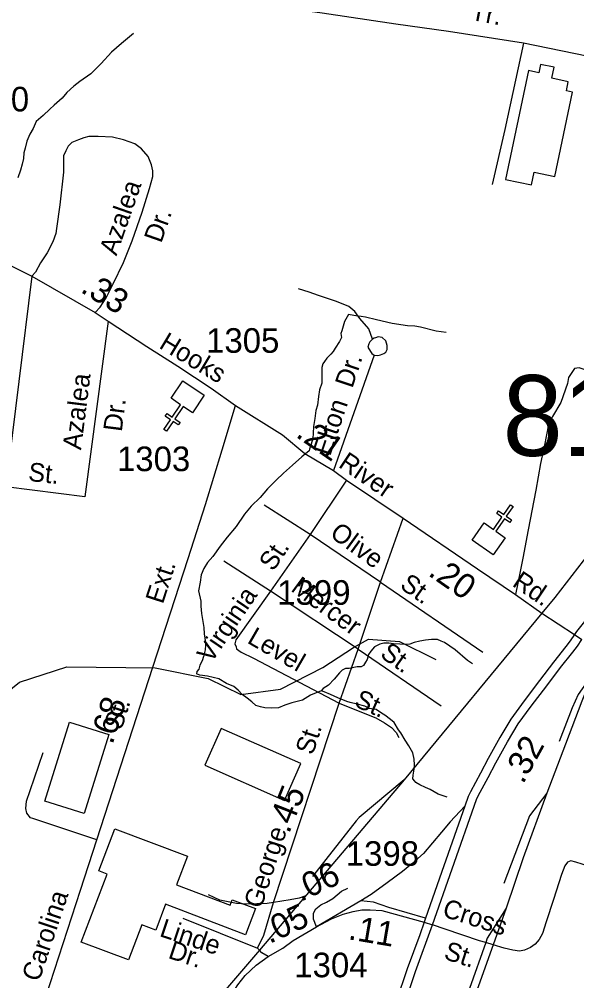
# Model space of a CAD drawing. Extents: x 2206922 to 2357709, y 510027 to 673830.
# Drawn here: x 2298812 to 2301643, y 602521 to 607406 of the extents above; entities that cross this region are included whole.
import ezdxf

# ---------------------------------------------------------------- set-up
doc = ezdxf.new("R2010")
doc.units = 0
for name, color, linetype in [('Exist Cultural Church CELL', 7, 'Continuous'), ('Exist Cultural Warehouse Building Footprint', 7, 'Continuous'), ('Exist Hydrographic Misc Water Feature', 7, 'Continuous'), ('Exist Railroad Mainline', 7, 'Continuous'), ('Exist Railroad Siding', 7, 'Continuous'), ('Exist Road Non-System Type 51', 7, 'Continuous'), ('Exist Road Non-System Type 51 Label', 7, 'Continuous'), ('Exist Road Primary Interstate Ramp 1 Lane Attributed', 7, 'Continuous'), ('Exist Road Primary US Divided Attributed', 7, 'Continuous'), ('Exist Road Primary US Mileage Tenths English Label', 7, 'Continuous'), ('Exist Road Secondary Mileage Hundredths English Label', 7, 'Continuous'), ('Exist Road Secondary Structure Standard Bridge Number Label', 7, 'Continuous'), ('Exist Road Secondary Type 51 Attributed', 7, 'Continuous'), ('Exist Road Secondary Type 51 Label', 7, 'Continuous'), ('Exist Road Secondary Type 51 Number Label', 7, 'Continuous')]:
    doc.layers.add(name, color=color, linetype=linetype)

msp = doc.modelspace()

# ---------------------------------------------------------------- linework, layer by layer
at = {"layer": 'Exist Cultural Church CELL'}
for points in [[(2299691.9, 605407), (2299644.7, 605438.8), (2299602.1, 605375.6), (2299628.6, 605357.7), (2299619.7, 605344.5), (2299593.2, 605362.4), (2299559.6, 605312.5), (2299546.3, 605321.5), (2299579.9, 605371.3), (2299553.4, 605389.2), (2299562.3, 605402.5), (2299588.8, 605384.6), (2299631.4, 605447.7), (2299583.6, 605480), (2299643.1, 605568.3), (2299751.4, 605495.3)], [(2301172.8, 604846.8), (2301219.6, 604814.3), (2301263.1, 604876.8), (2301236.8, 604895.1), (2301246, 604908.2), (2301272.2, 604889.9), (2301306.6, 604939.3), (2301319.8, 604930.1), (2301285.4, 604880.7), (2301311.6, 604862.5), (2301302.5, 604849.3), (2301276.2, 604867.6), (2301232.7, 604805.2), (2301280, 604772.1), (2301219.1, 604684.8), (2301111.9, 604759.4)]]:
    msp.add_lwpolyline(points, close=True, dxfattribs=at)
at = {"layer": 'Exist Cultural Warehouse Building Footprint'}
for p, q in [((2301459.5, 607176.4), (2301450.6, 607133.9)), ((2301528.9, 607161.7), (2301459.5, 607176.4)), ((2301517.1, 607105.5), (2301528.9, 607161.7)), ((2301398.5, 607144.9), (2301281.6, 606592)), ((2301450.6, 607133.9), (2301398.5, 607144.9)), ((2301600.2, 607088), (2301517.1, 607105.5)), ((2301590.3, 607041.1), (2301600.2, 607088)), ((2301531.7, 606606.8), (2301622.1, 607034.4)), ((2301622.1, 607034.4), (2301590.3, 607041.1)), ((2301413.9, 606564), (2301427.6, 606628.8)), ((2301427.6, 606628.8), (2301531.7, 606606.8)), ((2301281.6, 606592), (2301413.9, 606564)), ((2298942.4, 603432.9), (2299067, 603834.4)), ((2299067, 603834.4), (2299267, 603772.4)), ((2299836.7, 603803.5), (2299753.9, 603616.4)), ((2300241.8, 603624.2), (2299836.7, 603803.5)), ((2299267, 603772.4), (2299142.4, 603370.8)), ((2299753.9, 603616.4), (2300159, 603437.1)), ((2300159, 603437.1), (2300241.8, 603624.2)), ((2299142.4, 603370.8), (2298942.4, 603432.9)), ((2299216.1, 603079.4), (2299297.7, 603294)), ((2299297.7, 603294), (2299666.1, 603153.9)), ((2299666.1, 603153.9), (2299611, 603009)), ((2299127, 602718.2), (2299258.2, 603063.3)), ((2299258.2, 603063.3), (2299216.1, 603079.4)), ((2299611, 603009), (2299883.1, 602905.5)), ((2299554.7, 602910), (2299504.8, 602778.6)), ((2299961.2, 602755.5), (2299554.7, 602910)), ((2299883.1, 602905.5), (2299893.5, 602932.8)), ((2299893.5, 602932.8), (2300011.5, 602887.9)), ((2300011.5, 602887.9), (2299961.2, 602755.5)), ((2299433.8, 602805.6), (2299366, 602627.3)), ((2299504.8, 602778.6), (2299433.8, 602805.6)), ((2299366, 602627.3), (2299127, 602718.2))]:
    msp.add_line(p, q, dxfattribs=at)
at = {"layer": 'Exist Hydrographic Misc Water Feature'}
for points in [[(2299392.8, 607332.4), (2299331, 607281.6), (2299280, 607237.4), (2299228.5, 607180.7), (2299175, 607128.3), (2299119.4, 607089.7), (2299089.9, 607065.4), (2299053.8, 607033.1), (2299030.4, 607004.5), (2298988.6, 606968.2), (2298967.1, 606948), (2298933.6, 606915.7), (2298898, 606885.4), (2298882, 606851.3), (2298866.4, 606821.2), (2298851, 606787), (2298841.2, 606750.8), (2298835.4, 606726.9), (2298833.8, 606698.8), (2298826.2, 606668.7), (2298818.6, 606638.6), (2298805.1, 606600.5)], [(2300979.9, 605814.3), (2300930, 605821.8), (2300850.1, 605840.8), (2300821.6, 605846.7), (2300783.6, 605848.3), (2300705.5, 605859.3), (2300625.5, 605878.6), (2300569.5, 605891.9), (2300547.6, 605895.6), (2300529.6, 605897.5), (2300483.2, 605904.9), (2300463.5, 605871), (2300450, 605822.7), (2300444.3, 605808.6), (2300448.6, 605788.9), (2300438.9, 605768.5), (2300417, 605734.4), (2300405.5, 605718.3), (2300393.4, 605704.3), (2300373.7, 605683.8), (2300362.2, 605667.7), (2300354.2, 605655.9), (2300348.3, 605635.7), (2300348.7, 605599.5), (2300348.9, 605557.7), (2300337.4, 605523.8), (2300332.1, 605489.7), (2300326.6, 605445.5), (2300318.8, 605417.5), (2300313.4, 605377.3), (2300305.4, 605337.2), (2300304, 605303.3), (2300302, 605275.3), (2300294.4, 605247.2), (2300286.6, 605221.2), (2300284.9, 605213.3), (2300247, 605182.9), (2300199.6, 605140.2), (2300154.1, 605100), (2300116.6, 605063.5), (2300073.1, 605021), (2300036, 604976.7), (2299990.3, 604932), (2299956.4, 604891.8), (2299913.2, 604829.3), (2299868.1, 604774.9), (2299832.4, 604728.7), (2299794.7, 604676.4), (2299767.2, 604646.1), (2299749.7, 604615.9), (2299736, 604583.9), (2299730.5, 604545.8), (2299722.7, 604501.5), (2299733.5, 604449.6), (2299734, 604423.6), (2299738.1, 604387.7), (2299744.4, 604345.8), (2299748.7, 604315.9), (2299751, 604283.9), (2299755.7, 604250), (2299757.5, 604226.2), (2299755.7, 604202.1), (2299748.3, 604168), (2299740.9, 604146), (2299729, 604123.8), (2299723.3, 604104), (2299713, 604091.7), (2299711.6, 604079.8)], [(2298066.9, 603387.5), (2298384.9, 603525), (2298509, 603635), (2298591, 603743.4), (2298697, 603944.6), (2298812.9, 604037.8), (2299054, 604116.5), (2299502.9, 604111.7), (2299770.9, 604056.9), (2299938, 603975), (2300137.9, 604002.8), (2300353, 604113.3), (2300509.9, 604214.8), (2300584.9, 604257.1), (2300743, 604243.9), (2300927, 604152.9)], [(2301114, 604130.6), (2301088.1, 604148.3), (2301025.2, 604202), (2300999.1, 604221.3), (2300971, 604239.3), (2300954.8, 604247), (2300936.6, 604254.7), (2300905.2, 604254.5), (2300875.1, 604252.1), (2300846.8, 604245.9), (2300817.2, 604239.4), (2300795.5, 604231.3), (2300773, 604229), (2300745.3, 604230.8), (2300713.3, 604232.3), (2300689.3, 604236.4), (2300663.3, 604235.8), (2300643, 604231.5), (2300615.5, 604217.4), (2300597.8, 604194.9), (2300585.7, 604178.9), (2300578, 604152.9), (2300570.2, 604139.1), (2300560.7, 604122.7), (2300548.6, 604116.8), (2300528.5, 604116.6), (2300486.7, 604107.8), (2300468.5, 604107.8), (2300451, 604099.5), (2300438.9, 604085.5), (2300411.5, 604053.1), (2300381.7, 604023.1), (2300355.7, 604006.7), (2300345.8, 603994.4)], [(2300345.8, 603994.4), (2300290.3, 603972), (2300250.5, 603947.5), (2300196.8, 603932.9), (2300161.1, 603920.5), (2300128.9, 603908.3), (2300093.2, 603906), (2300059, 603907.5), (2300037, 603913.2), (2300012.8, 603918.9), (2299992.9, 603938.9), (2299970.2, 603956.5), (2299944.5, 603976.2), (2299924, 603997.9), (2299901.9, 604015.9), (2299864.2, 604031.3), (2299825.6, 604054.9), (2299767.4, 604068.2), (2299729.2, 604073.9), (2299711.6, 604079.8)], [(2300985.2, 603453.7), (2300939.5, 603469.1), (2300899.1, 603492.6), (2300875.3, 603502.7), (2300847, 603516.3), (2300826.7, 603527.8), (2300820.9, 603536), (2300810.5, 603547.7), (2300812.1, 603565.7), (2300818.1, 603596), (2300819.5, 603617.7), (2300817.2, 603647.7), (2300810.9, 603679.9), (2300790.8, 603715.3), (2300772.5, 603743.3), (2300749.8, 603781.1), (2300738.1, 603796.7), (2300715.5, 603832.5), (2300697.3, 603848.2), (2300669, 603869.9), (2300651.2, 603879.9), (2300624.7, 603899.7), (2300588.6, 603905.1), (2300566.9, 603917), (2300528.3, 603926.4), (2300492.2, 603934.3), (2300476.2, 603939.9), (2300430.1, 603959.4), (2300392, 603974.9), (2300359.8, 603988.7), (2300345.8, 603994.4)]]:
    msp.add_lwpolyline(points, dxfattribs=at)
at = {"layer": 'Exist Railroad Mainline'}
for p, q in [((2301466.5, 604389.2), (2300766.2, 603542.5)), ((2300766.2, 603542.5), (2300031.5, 602677.3))]:
    msp.add_line(p, q, dxfattribs=at)
for points in [[(2302130.1, 605352.4), (2301910.2, 604986.2), (2301845.3, 604885.5), (2301733, 604728.3), (2301531.9, 604468.3), (2301466.5, 604389.2)], [(2301864.1, 604475.6), (2301817.1, 604330.2), (2301780.5, 604217.1), (2301773.3, 604199.4), (2301723.9, 604078.6), (2301669.4, 603942), (2301585.9, 603723.3), (2301490.7, 603474.4)], [(2301490.7, 603474.4), (2301370.2, 603145.2), (2301285.1, 602890.3)], [(2301285.1, 602890.3), (2301218.4, 602703.8), (2301003.6, 602103.7)], [(2300031.5, 602677.3), (2299860.1, 602475.4), (2299333.8, 601849.6)]]:
    msp.add_lwpolyline(points, dxfattribs=at)
at = {"layer": 'Exist Railroad Siding'}
for points in [[(2300766.2, 603542.5), (2300538.5, 603350.2), (2300522.6, 603334), (2300301.7, 603051.8)], [(2301490.7, 603474.4), (2301403.9, 603359.5), (2301273.6, 603016.3)], [(2300103.7, 602918.7), (2300071.5, 602913.4), (2299963.6, 602910.3), (2299915.4, 602913.7), (2299831.3, 602930.7), (2299773, 602958.2)], [(2300263, 602951.4), (2300233, 602941.2), (2300187.1, 602932.5), (2300103.7, 602918.7)], [(2301285.1, 602890.3), (2301188.7, 602737.4), (2301180.9, 602715.2), (2301016, 602247.9)]]:
    msp.add_lwpolyline(points, dxfattribs=at)
at = {"layer": 'Exist Road Non-System Type 51'}
for p, q in [((2298875.5, 606100.5), (2298744.2, 605031.1)), ((2300615.1, 605699.7), (2300407.5, 605113.5)), ((2300473.2, 605063.7), (2300289.1, 604788.7)), ((2300289.1, 604788.7), (2300055.8, 604936.4)), ((2300289.1, 604788.7), (2300087.6, 604500.7)), ((2300647, 604545.3), (2300289.1, 604788.7)), ((2300087.6, 604500.7), (2299850.2, 604653.4)), ((2300647, 604545.3), (2301166.1, 604191.2)), ((2300532.5, 604206), (2300087.6, 604500.7)), ((2300532.5, 604206), (2300954.2, 603918.7)), ((2300974.9, 602783.7), (2300910.7, 602805.3)), ((2301218.4, 602703.8), (2301180.9, 602715.2))]:
    msp.add_line(p, q, dxfattribs=at)
for points in [[(2301372.1, 607283.2), (2301277.6, 606845.1), (2301213, 606566.2)], [(2299197.6, 605916), (2299223, 605943.6), (2299252.7, 605990.2), (2299288.7, 606062.3), (2299341.7, 606170.4), (2299385.5, 606280.3), (2299436.1, 606424.8), (2299472.6, 606545.1), (2299490.1, 606607.2), (2299489.8, 606635.2), (2299483.3, 606665.2), (2299467, 606708.9), (2299432.4, 606746.5), (2299398.2, 606772.2), (2299342.1, 606793.5), (2299286, 606807), (2299212, 606810.2), (2299166, 606809.6), (2299140.1, 606803.3), (2299112.3, 606793), (2299078.5, 606778.6), (2299060.6, 606760.5), (2299048.8, 606736.4), (2299037.1, 606712.3), (2299037.4, 606676.3), (2299035.9, 606628.3), (2299017.8, 606462.3), (2299001.1, 606342), (2298998.2, 606318), (2298982.7, 606274.2), (2298953, 606219), (2298920.6, 606168.1), (2298893.7, 606121.5), (2298875.5, 606100.5)], [(2300606.2, 605779.6), (2300587.6, 605832.3), (2300541, 605885.3), (2300515.6, 605921.3), (2300485.9, 605946.7), (2300422.3, 605972.2), (2300331.2, 606001.9), (2300284.6, 606018.8), (2300229.5, 606035.8)], [(2299263.3, 605872.5), (2299145.6, 604980.3), (2298744.2, 605031.1)], [(2300606.2, 605779.6), (2300592.5, 605767.4), (2300586.5, 605757.4), (2300582.7, 605739.4), (2300594.9, 605717.5), (2300603.1, 605707.7), (2300615.1, 605699.7)], [(2300615.1, 605699.7), (2300633.1, 605698.1), (2300647.1, 605700.2), (2300663.1, 605708.3), (2300672.9, 605714.5), (2300680.7, 605728.4), (2300680.5, 605748.4), (2300674.3, 605772.4), (2300654.1, 605788.1), (2300634.1, 605791.9), (2300620.3, 605787.8), (2300614.2, 605785.7), (2300606.2, 605779.6)], [(2301731.8, 605611.7), (2301681, 605626.6), (2301655.6, 605635.1), (2301632.3, 605630.8), (2301601.9, 605586.4), (2301596.2, 605554.5), (2301562.3, 605459.1), (2301520, 605387), (2301498.8, 605346.7), (2301479.7, 605242.8), (2301458.5, 605149.5), (2301435.2, 605013.8), (2301397.1, 604812.4), (2301369.5, 604668.2), (2301346.2, 604549.5), (2301331.4, 604483.8)], [(2300087.6, 604500.7), (2299911.7, 604252.7), (2299907.4, 604233.6), (2299913.5, 604217), (2299915.5, 604207), (2299939.7, 604191.2), (2300001, 604159.3)], [(2300001, 604159.3), (2300437.2, 603931.4)], [(2301723.9, 604078.6), (2301651.1, 603975.8), (2301619.8, 603907.5), (2301553.7, 603736.8)], [(2300437.2, 603931.4), (2300532.5, 603893.3), (2300623.6, 603857.2), (2300666, 603831.8), (2300702, 603808.5), (2300725.4, 603783), (2300740.2, 603757.6)], [(2299206.3, 603237.9), (2298881.5, 603346.4), (2298869.4, 603348.3), (2298851, 603371.9), (2298844.9, 603395.9), (2298848.5, 603433.9), (2298867.9, 603488.1), (2298933.8, 603680.8)], [(2302001.3, 603008.9), (2301899.6, 603040.8), (2301734.3, 603093.8), (2301639, 603123.4), (2301613.5, 603129.8), (2301596.6, 603123.4), (2301581.8, 603104.4), (2301564.8, 603062), (2301524.5, 602934.7), (2301488.5, 602820.2), (2301469.4, 602760.9), (2301452.5, 602731.2), (2301431.3, 602707.9), (2301408, 602690.9), (2301378.3, 602676.1), (2301352.9, 602671.8), (2301319, 602676.1), (2301274.5, 602686.7), (2301218.4, 602703.8)], [(2299643.2, 602839), (2300021.8, 602687)], [(2301180.9, 602715.2), (2301149.5, 602724.8), (2300974.9, 602783.7)]]:
    msp.add_lwpolyline(points, dxfattribs=at)
at = {"layer": 'Exist Road Primary Interstate Ramp 1 Lane Attributed'}
for points in [[(2301074.5, 603408.8), (2301000.5, 603329.1), (2300956.4, 603277), (2300864.2, 603167.8), (2300805.2, 603114.8), (2300758.5, 603076.6), (2300680.1, 603019.4), (2300599.3, 602959.8), (2300546.6, 602927.1)], [(2300546.6, 602927.1), (2300321.8, 602796.2)], [(2300875.1, 602840.1), (2300688.8, 602894.3), (2300611.4, 602920.4), (2300546.6, 602927.1)]]:
    msp.add_lwpolyline(points, dxfattribs=at)
at = {"layer": 'Exist Road Primary US Divided Attributed'}
for points in [[(2301894.7, 604570.2), (2301789.9, 604465.1), (2301743.7, 604418), (2301689.7, 604354.6), (2301641.8, 604295.3), (2301631.1, 604279.6)], [(2301631.1, 604279.6), (2301610.2, 604248.7), (2301587, 604219.1), (2301525.6, 604140.3), (2301454.7, 604047.4), (2301375.8, 603942.5), (2301307.9, 603851), (2301252.3, 603757), (2301193.1, 603649.9), (2301153.9, 603575.4), (2301102.7, 603480.6), (2301091.7, 603457.8), (2301074.5, 603408.8)], [(2300910.7, 602805.3), (2301010.2, 603089.7), (2301134.3, 603442.8), (2301142.9, 603460), (2301193.7, 603554.2), (2301232.8, 603628.5), (2301291.5, 603734.6), (2301345.5, 603826), (2301412, 603915.5), (2301490.7, 604020.2), (2301561.4, 604112.7), (2301622.6, 604191.3), (2301646.2, 604221.5), (2301668.6, 604254.6)], [(2301074.5, 603408.8), (2300967.6, 603104.7), (2300875.1, 602840.1)], [(2300867.9, 602819.5), (2300845.5, 602755.4), (2300781.4, 602582.8), (2300725.3, 602416.8), (2300707.3, 602374.3), (2300635.7, 602285.3), (2300554.8, 602162), (2300492.7, 602015.6), (2300415.6, 601941.6), (2300328.9, 601883.8), (2300229.3, 601834), (2300005.7, 601749.1)], [(2300532, 601897.3), (2300584.3, 601968.9), (2300634.2, 602050.8), (2300690.4, 602171.4), (2300748, 602354.6), (2300767.5, 602400.8), (2300824, 602567.8), (2300910.7, 602805.3)], [(2300875.1, 602840.1), (2300867.9, 602819.5)]]:
    msp.add_lwpolyline(points, dxfattribs=at)
at = {"layer": 'Exist Road Secondary Type 51 Attributed'}
for points in [[(2302573.1, 607056.5), (2302555.7, 607059.5), (2302514.8, 607063.8), (2302204.4, 607120.2), (2301760.8, 607205.2), (2301372.1, 607283.2), (2300991.4, 607343.2), (2300723.5, 607379.8), (2300350.2, 607435.5), (2300073.5, 607473.6), (2299877.3, 607500), (2299662.1, 607516.6), (2299504.7, 607526.3), (2299403.7, 607530.7), (2299340.7, 607530.7), (2299273.4, 607532.2), (2299137.4, 607527.2), (2299130.2, 607526.9), (2298642.9, 607487.6), (2298315.5, 607460.1)], [(2298439, 606315.7), (2298521.7, 606281.8), (2298638.2, 606225.6), (2298744.2, 606166.2), (2298875.5, 606100.5), (2299197.6, 605916), (2299263.3, 605872.5), (2299460.4, 605743.2), (2299617.2, 605643.6), (2299786.7, 605531.2), (2299909.6, 605444.2)], [(2298815.5, 602033.4), (2299123.1, 602981.1), (2299206.3, 603237.9), (2299490.2, 604114.4), (2299668.9, 604666.2), (2299757.8, 604941), (2299842.8, 605217.8), (2299909.6, 605444.2)], [(2299909.6, 605444.2), (2300149, 605293.7), (2300262.8, 605200.4), (2300407.5, 605113.5), (2300473.2, 605063.7), (2300761.4, 604870.7)], [(2300031.5, 602677.3), (2300021.8, 602687), (2300053.2, 602753.2), (2300103.7, 602918.7), (2300437.2, 603931.4), (2300532.5, 604206), (2300647, 604545.3), (2300761.4, 604870.7)], [(2300761.4, 604870.7), (2301138.5, 604614.2), (2301331.4, 604483.8), (2301466.5, 604389.2)], [(2301466.5, 604389.2), (2301631.1, 604279.6)], [(2301631.1, 604279.6), (2301668.6, 604254.6)], [(2300321.8, 602796.2), (2300306.3, 602834.7), (2300306.3, 602865.1), (2300317.9, 602886.1), (2300343.6, 602907.1), (2300371.7, 602921.1), (2300404.3, 602939.8), (2300448.7, 602977.2), (2300481.4, 602991.2)], [(2300321.8, 602796.2), (2300398.1, 602835.8), (2300457.6, 602859.6), (2300506.9, 602873.2), (2300551, 602881.7), (2300593.5, 602881.7), (2300652.9, 602878.3), (2300867.9, 602819.5)], [(2300867.9, 602819.5), (2300910.7, 602805.3)], [(2300076.3, 602645.1), (2300150.4, 602687.5), (2300203.4, 602725.7), (2300321.8, 602796.2)], [(2300076.3, 602645.1), (2300044.2, 602663.3), (2300031.5, 602677.3)], [(2299688.6, 601727.1), (2299697.7, 601759.4), (2299856.6, 602398.3), (2299869.1, 602426.1), (2299891.4, 602453.9), (2299921.6, 602501), (2299959.7, 602547.6), (2300014.8, 602600.6), (2300076.3, 602645.1)]]:
    msp.add_lwpolyline(points, dxfattribs=at)

# ---------------------------------------------------------------- texts
at = {"layer": 'Exist Road Non-System Type 51 Label'}
for s, rotation, p in [('Azalea', 70.7011, (2299305.5, 606200.6)), ('Dr.', 70.7011, (2299532.8, 606264.5)), ('Dr.', 71.5591, (2300503, 605527.3)), ('Azalea', 82.7863, (2299125.7, 605215.2)), ('Dr.', 82.7863, (2299332.4, 605307.3)), ('Elton', 71.5591, (2300390.6, 605182.1)), ('St.', 354.0203, (2298854.8, 605060.7)), ('Olive', 323.9498, (2300383.6, 604780.8)), ('St.', 56.1743, (2300101.6, 604596.9)), ('Mercer', 323.7813, (2300186.3, 604504.7)), ('St.', 324.6925, (2300739.7, 604519.4)), ('Virginia', 55.8311, (2299786.6, 604130.7)), ('Level', 329.9662, (2299964.5, 604240.4)), ('St.', 324.5167, (2300639.3, 604169.7)), ('St.', 336.139, (2300508, 603917.9)), ('Cross', 342.3087, (2300955.2, 602850.2)), ('Linde', 341.6535, (2299519.5, 602749.1)), ('Dr.', 341.6535, (2299563.3, 602638.2)), ('St.', 342.3087, (2300963.3, 602633.7))]:
    msp.add_text(s, height=95, rotation=rotation, dxfattribs=at).set_placement(p)
at = {"layer": 'Exist Road Primary US Mileage Tenths English Label'}
msp.add_text('.32', height=125, rotation=61.0774, dxfattribs=at).set_placement((2301370, 603516.5))
at = {"layer": 'Exist Road Secondary Mileage Hundredths English Label'}
for s, rotation, p in [('.33', 328.72, (2299117.9, 606022.6)), ('.21', 325.34, (2300211, 605287.4)), ('.20', 325.1224, (2300883.2, 604583.9)), ('.68', 72.0486, (2299285.4, 603717.4)), ('.45', 68.3212, (2300181.8, 603264.8)), ('.06', 24.912, (2300241.1, 602921.4)), ('.05', 24.912, (2300082.5, 602707.9)), ('.11', 350.3198, (2300478.6, 602732.8))]:
    msp.add_text(s, height=125, rotation=rotation, dxfattribs=at).set_placement(p)
at = {"layer": 'Exist Road Secondary Structure Standard Bridge Number Label'}
msp.add_text('81', height=410.1, dxfattribs=at).set_placement((2301266.7, 605187.7))
at = {"layer": 'Exist Road Secondary Type 51 Label'}
for s, rotation, p in [('Tr.', 349.2352, (2301100.1, 607403.3)), ('Hooks', 328.9338, (2299516.7, 605738.6)), ('River', 326.0208, (2300427.7, 605134.1)), ('Ext.', 72.0537, (2299541, 604431)), ('Rd.', 326.1495, (2301310.6, 604529.7)), ('St.', 72.0538, (2299330.5, 603790.5)), ('St.', 71.9361, (2300302.5, 603663.8)), ('George', 71.7951, (2300040.5, 602883.9)), ('Carolina', 71.4419, (2298912.5, 602512.4))]:
    msp.add_text(s, height=95, rotation=rotation, dxfattribs=at).set_placement(p)
at = {"layer": 'Exist Road Secondary Type 51 Number Label'}
for s, p in [('1300', (2298490.3, 606937.2)), ('1305', (2299760.9, 605711.2)), ('1303', (2299308.4, 605110)), ('1399', (2300122.4, 604431.2)), ('1398', (2300470.2, 603105.3)), ('1304', (2300208.8, 602539.3))]:
    msp.add_text(s, height=125, dxfattribs=at).set_placement(p)

doc.saveas('drawing.dxf')
